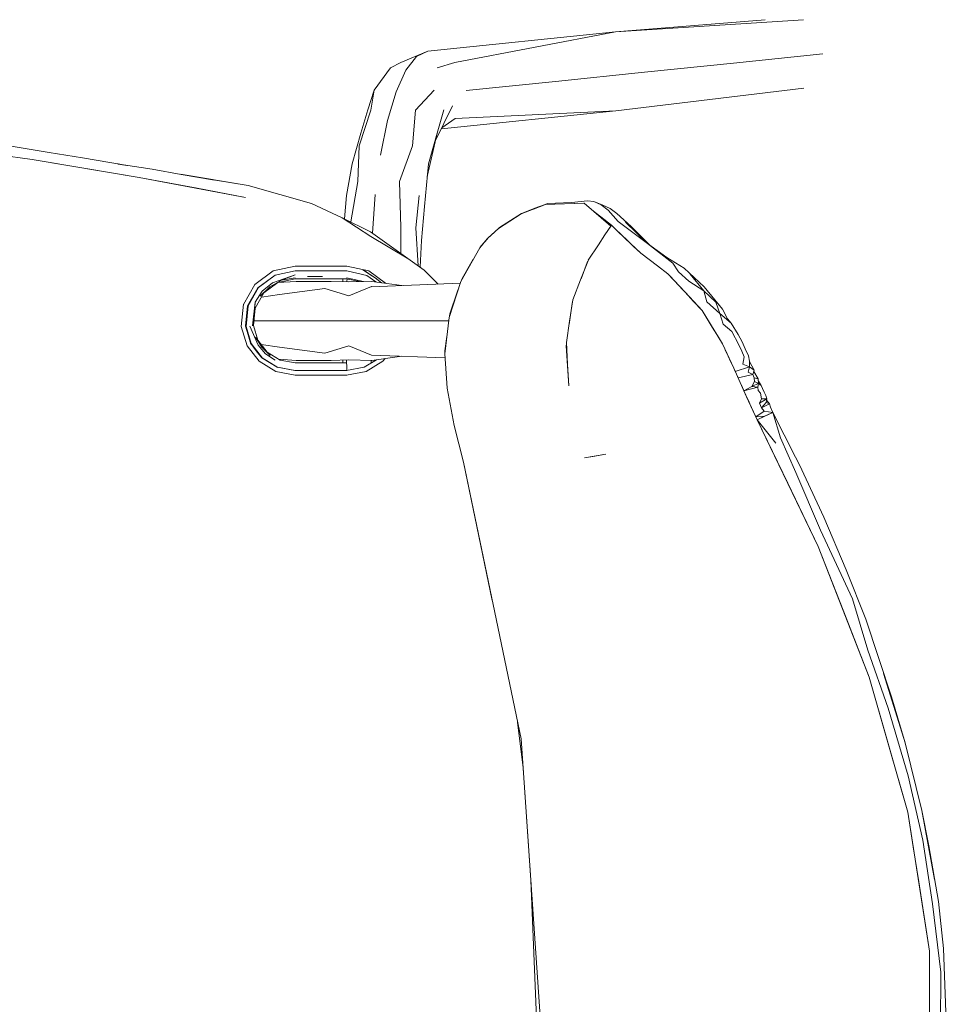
# Model space of a CAD drawing. Header units: millimetres. Extents: x 2 to 902, y -447 to 199.
# Tile 841 of 1056: x 32.603 to 33.089, y 181.746 to 182.262. Entities that reach past the tile are written whole.
import ezdxf

# ---------------------------------------------------------------- set-up
doc = ezdxf.new("R2010")
doc.units = ezdxf.units.MM
doc.header["$MEASUREMENT"] = 0
doc.layers.add('IFC-Elemento de mobília-Contorno', color=152, linetype='Continuous', lineweight=5)

msp = doc.modelspace()

# ---------------------------------------------------------------- linework, layer by layer
at = {"layer": 'IFC-Elemento de mobília-Contorno', "color": 7, "lineweight": 5}
for p, q in [((32.91518, 182.25542), (33.01368, 182.26175)), ((32.91518, 182.25542), (32.99366, 182.26175)), ((32.91518, 182.25542), (33.01368, 182.26175)), ((32.91518, 182.25542), (32.99366, 182.26175)), ((32.81678, 182.2453), (32.91518, 182.25542)), ((32.81678, 182.2453), (32.91518, 182.25542)), ((32.83098, 182.23924), (32.91518, 182.25542)), ((32.83098, 182.23924), (32.91518, 182.25542)), ((32.80266, 182.23924), (32.81678, 182.2453)), ((32.80266, 182.23924), (32.81678, 182.2453)), ((32.80534, 182.23523), (32.81094, 182.24246)), ((32.80534, 182.23523), (32.81094, 182.24246)), ((32.81094, 182.24246), (32.81678, 182.2453)), ((32.81094, 182.24246), (32.81678, 182.2453)), ((32.9771, 182.23902), (33.02381, 182.24382)), ((32.9771, 182.23902), (33.02381, 182.24382)), ((32.78875, 182.22488), (32.79729, 182.23658)), ((32.78875, 182.22488), (32.79729, 182.23658)), ((32.79729, 182.23658), (32.80266, 182.23924)), ((32.79729, 182.23658), (32.80266, 182.23924)), ((32.82166, 182.23658), (32.83098, 182.23924)), ((32.82166, 182.23658), (32.83098, 182.23924)), ((32.93038, 182.23421), (32.9771, 182.23902)), ((32.93038, 182.23421), (32.9771, 182.23902)), ((32.8002, 182.2239), (32.80534, 182.23523)), ((32.8002, 182.2239), (32.80534, 182.23523)), ((32.88366, 182.22941), (32.93038, 182.23421)), ((32.88366, 182.22941), (32.93038, 182.23421)), ((32.83694, 182.2246), (32.88366, 182.22941)), ((32.83694, 182.2246), (32.88366, 182.22941)), ((32.91545, 182.21404), (33.01392, 182.2259)), ((32.91545, 182.21404), (33.01392, 182.2259)), ((32.78531, 182.21449), (32.78875, 182.22488)), ((32.78531, 182.21449), (32.78875, 182.22488)), ((32.78696, 182.21436), (32.78875, 182.22488)), ((32.78696, 182.21436), (32.78875, 182.22488)), ((32.79571, 182.20887), (32.8002, 182.2239)), ((32.79571, 182.20887), (32.8002, 182.2239)), ((32.81036, 182.21436), (32.82018, 182.22488)), ((32.81036, 182.21436), (32.82018, 182.22488)), ((32.8207, 182.19803), (32.8298, 182.21669)), ((32.8207, 182.19802), (32.8298, 182.21669)), ((32.78075, 182.19565), (32.78696, 182.21436)), ((32.78075, 182.19565), (32.78696, 182.21436)), ((32.78161, 182.20228), (32.78531, 182.21449)), ((32.78161, 182.20228), (32.78531, 182.21449)), ((32.80877, 182.19565), (32.81036, 182.21436)), ((32.80877, 182.19565), (32.81036, 182.21436)), ((32.82166, 182.20228), (32.82512, 182.21449)), ((32.82166, 182.20228), (32.82512, 182.21449)), ((32.82391, 182.20461), (32.91545, 182.21404)), ((32.82391, 182.20461), (32.91545, 182.21404)), ((32.83117, 182.20997), (32.91545, 182.21404)), ((32.83117, 182.20997), (32.91545, 182.21404)), ((32.79203, 182.19072), (32.79571, 182.20887)), ((32.79203, 182.19072), (32.79571, 182.20887)), ((32.82418, 182.20517), (32.83117, 182.20997)), ((32.82418, 182.20517), (32.83117, 182.20997)), ((32.77717, 182.18618), (32.78161, 182.20228)), ((32.77717, 182.18618), (32.78161, 182.20228)), ((32.81653, 182.17957), (32.82166, 182.20228)), ((32.81653, 182.17957), (32.82166, 182.20228)), ((32.81711, 182.18618), (32.82166, 182.20228)), ((32.81711, 182.18618), (32.82166, 182.20228)), ((32.59624, 182.19579), (32.61204, 182.19318)), ((32.59624, 182.19579), (32.61204, 182.19318)), ((32.78004, 182.17704), (32.78075, 182.19565)), ((32.78004, 182.17704), (32.78075, 182.19565)), ((32.80202, 182.17704), (32.80877, 182.19565)), ((32.80202, 182.17704), (32.80877, 182.19565)), ((32.58135, 182.19245), (32.60946, 182.18841)), ((32.58135, 182.19245), (32.60946, 182.18841)), ((32.61204, 182.19318), (32.61839, 182.19218)), ((32.61204, 182.19318), (32.61839, 182.19218)), ((32.61839, 182.19218), (32.63571, 182.18942)), ((32.61839, 182.19218), (32.63571, 182.18942)), ((32.60946, 182.18841), (32.63746, 182.18376)), ((32.60946, 182.18841), (32.66547, 182.17913)), ((32.60946, 182.18841), (32.63746, 182.18376)), ((32.60946, 182.18841), (32.66547, 182.17913)), ((32.63571, 182.18942), (32.65721, 182.18567)), ((32.63571, 182.18942), (32.65721, 182.18567)), ((32.65432, 182.18618), (32.65922, 182.18537)), ((32.65432, 182.18618), (32.65922, 182.18536)), ((32.65455, 182.18614), (32.659, 182.18539)), ((32.65455, 182.18613), (32.659, 182.18539)), ((32.65721, 182.18567), (32.67223, 182.18337)), ((32.65721, 182.18567), (32.67223, 182.18337)), ((32.77414, 182.16961), (32.77717, 182.18618)), ((32.77414, 182.16961), (32.77717, 182.18618)), ((32.81514, 182.16392), (32.81711, 182.18618)), ((32.81514, 182.16392), (32.81711, 182.18618)), ((32.63746, 182.18376), (32.66547, 182.17913)), ((32.63746, 182.18376), (32.66547, 182.17913)), ((32.67223, 182.18337), (32.68754, 182.18067)), ((32.67223, 182.18337), (32.68754, 182.18067)), ((32.68713, 182.18074), (32.72258, 182.17487)), ((32.68713, 182.18074), (32.72258, 182.17487)), ((32.68721, 182.18073), (32.69698, 182.17911)), ((32.68721, 182.18073), (32.69698, 182.17911)), ((32.68754, 182.18067), (32.70497, 182.17765)), ((32.68754, 182.18067), (32.70497, 182.17765)), ((32.66547, 182.17913), (32.72128, 182.16865)), ((32.66547, 182.17913), (32.68065, 182.17627)), ((32.66547, 182.17913), (32.72128, 182.16865)), ((32.66547, 182.17913), (32.68065, 182.17627)), ((32.68065, 182.17627), (32.69583, 182.17342)), ((32.68065, 182.17627), (32.69583, 182.17342)), ((32.69698, 182.17911), (32.72258, 182.17487)), ((32.69698, 182.17911), (32.72258, 182.17487)), ((32.72258, 182.17487), (32.75576, 182.1655)), ((32.72258, 182.17487), (32.75576, 182.1655)), ((32.72258, 182.17487), (32.7558, 182.16548)), ((32.77638, 182.15576), (32.78004, 182.17704)), ((32.77638, 182.15576), (32.78004, 182.17704)), ((32.80202, 182.17704), (32.80265, 182.15294)), ((32.80202, 182.17704), (32.80265, 182.15294)), ((32.69583, 182.17342), (32.72128, 182.16865)), ((32.69583, 182.17342), (32.72128, 182.16865)), ((32.77314, 182.15737), (32.77414, 182.16961)), ((32.77314, 182.15737), (32.77414, 182.16961)), ((32.78777, 182.14992), (32.78929, 182.1701)), ((32.78777, 182.14992), (32.78929, 182.1701)), ((32.8105, 182.15268), (32.81226, 182.16961)), ((32.8105, 182.15268), (32.81226, 182.16961)), ((32.75576, 182.1655), (32.77193, 182.15796)), ((32.75576, 182.1655), (32.77193, 182.15796)), ((32.81357, 182.14612), (32.81514, 182.16392)), ((32.81357, 182.14612), (32.81514, 182.16392)), ((32.86581, 182.16), (32.87855, 182.16494)), ((32.86581, 182.16), (32.87855, 182.16494)), ((32.87214, 182.16255), (32.8785, 182.16496)), ((32.87214, 182.16255), (32.8784, 182.16496)), ((32.87214, 182.16255), (32.8785, 182.16496)), ((32.87214, 182.16255), (32.8784, 182.16496)), ((32.87298, 182.16306), (32.8784, 182.16496)), ((32.87298, 182.16306), (32.87837, 182.16495)), ((32.87832, 182.16493), (32.89882, 182.16563)), ((32.87832, 182.16493), (32.89882, 182.16563)), ((32.8784, 182.16496), (32.87958, 182.16537)), ((32.8784, 182.16496), (32.87958, 182.16537)), ((32.8784, 182.16496), (32.88342, 182.16512)), ((32.8784, 182.16496), (32.8785, 182.16496)), ((32.8785, 182.16496), (32.88342, 182.16512)), ((32.87958, 182.16537), (32.89217, 182.1659)), ((32.87958, 182.16537), (32.89217, 182.1659)), ((32.88342, 182.16512), (32.88844, 182.16529)), ((32.88342, 182.16512), (32.88844, 182.16529)), ((32.88844, 182.16529), (32.89346, 182.16545)), ((32.88844, 182.16529), (32.89346, 182.16545)), ((32.88966, 182.16532), (32.88972, 182.16533)), ((32.88966, 182.16532), (32.88972, 182.16533)), ((32.89217, 182.1659), (32.9005, 182.16677)), ((32.89217, 182.1659), (32.9005, 182.16677)), ((32.89346, 182.16545), (32.89849, 182.16562)), ((32.89346, 182.16545), (32.89849, 182.16562)), ((32.89882, 182.16563), (32.91276, 182.15359)), ((32.89882, 182.16563), (32.91276, 182.15359)), ((32.9005, 182.16677), (32.90386, 182.16644)), ((32.9005, 182.16677), (32.90386, 182.16644)), ((32.90386, 182.16644), (32.90771, 182.16476)), ((32.90386, 182.16644), (32.90859, 182.16461)), ((32.90386, 182.16644), (32.90771, 182.16476)), ((32.90386, 182.16644), (32.90859, 182.16461)), ((32.90771, 182.16476), (32.91143, 182.16186)), ((32.90771, 182.16476), (32.91143, 182.16186)), ((32.90859, 182.16461), (32.91232, 182.16274)), ((32.90859, 182.16461), (32.91232, 182.16274)), ((32.8538, 182.15236), (32.86581, 182.16)), ((32.85407, 182.15253), (32.86581, 182.16)), ((32.86015, 182.15654), (32.86588, 182.16014)), ((32.86015, 182.15654), (32.86588, 182.16014)), ((32.86588, 182.16014), (32.87298, 182.16306)), ((32.86588, 182.16014), (32.87298, 182.16306)), ((32.86588, 182.16014), (32.87214, 182.16255)), ((32.86588, 182.16014), (32.87214, 182.16255)), ((32.86931, 182.16136), (32.87063, 182.16197)), ((32.86931, 182.16136), (32.87063, 182.16197)), ((32.90269, 182.16228), (32.90526, 182.16025)), ((32.90269, 182.16228), (32.90526, 182.16025)), ((32.90526, 182.16025), (32.90916, 182.15715)), ((32.90526, 182.16025), (32.90916, 182.15715)), ((32.91143, 182.16186), (32.91657, 182.15596)), ((32.91143, 182.16186), (32.91657, 182.15596)), ((32.91232, 182.16274), (32.91591, 182.16028)), ((32.91232, 182.16274), (32.91591, 182.16028)), ((32.91591, 182.16028), (32.92342, 182.15331)), ((32.91591, 182.16028), (32.92342, 182.15331)), ((32.77193, 182.15796), (32.7869, 182.14814)), ((32.77193, 182.15796), (32.78684, 182.15058)), ((32.77193, 182.15796), (32.7869, 182.14814)), ((32.77193, 182.15796), (32.78684, 182.15058)), ((32.85443, 182.15293), (32.86015, 182.15654)), ((32.85443, 182.15293), (32.86015, 182.15654)), ((32.90916, 182.15715), (32.91307, 182.15406)), ((32.90916, 182.15715), (32.91307, 182.15406)), ((32.90921, 182.15665), (32.91, 182.15649)), ((32.90921, 182.15664), (32.91, 182.15649)), ((32.90921, 182.15664), (32.91, 182.15649)), ((32.90921, 182.15664), (32.91, 182.15649)), ((32.90966, 182.14894), (32.91307, 182.15406)), ((32.90966, 182.14894), (32.91307, 182.15406)), ((32.90967, 182.14895), (32.91271, 182.15363)), ((32.90967, 182.14895), (32.91271, 182.15363)), ((32.91307, 182.15406), (32.92024, 182.14717)), ((32.91307, 182.15406), (32.91503, 182.15218)), ((32.91307, 182.15406), (32.91503, 182.15218)), ((32.91307, 182.15406), (32.92024, 182.14717)), ((32.91657, 182.15596), (32.93205, 182.1444)), ((32.91657, 182.15596), (32.93205, 182.1444)), ((32.92044, 182.15568), (32.93205, 182.1444)), ((32.92044, 182.15568), (32.93205, 182.1444)), ((32.78684, 182.15058), (32.8149, 182.13054)), ((32.78684, 182.15058), (32.8149, 182.13054)), ((32.80265, 182.15294), (32.8027, 182.13926)), ((32.80265, 182.15294), (32.8027, 182.13926)), ((32.8105, 182.15268), (32.81178, 182.13277)), ((32.8105, 182.15268), (32.81178, 182.13277)), ((32.84817, 182.14705), (32.85407, 182.15253)), ((32.84817, 182.14705), (32.85407, 182.15253)), ((32.8487, 182.14771), (32.85156, 182.15032)), ((32.8487, 182.14771), (32.85156, 182.15032)), ((32.85156, 182.15032), (32.85443, 182.15293)), ((32.85156, 182.15032), (32.85443, 182.15293)), ((32.90624, 182.14381), (32.90967, 182.14895)), ((32.90624, 182.14381), (32.90966, 182.14894)), ((32.91244, 182.15321), (32.91249, 182.15318)), ((32.91244, 182.15321), (32.91249, 182.15318)), ((32.91503, 182.15218), (32.91699, 182.1503)), ((32.91503, 182.15218), (32.91699, 182.1503)), ((32.91699, 182.1503), (32.92092, 182.14653)), ((32.91699, 182.1503), (32.92092, 182.14653)), ((32.92342, 182.15331), (32.93315, 182.1436)), ((32.92342, 182.15331), (32.93315, 182.1436)), ((32.7869, 182.14814), (32.80596, 182.13671)), ((32.7869, 182.14814), (32.80596, 182.13671)), ((32.81275, 182.13208), (32.81357, 182.14612)), ((32.81275, 182.13208), (32.81357, 182.14612)), ((32.84405, 182.14224), (32.84817, 182.14705)), ((32.84446, 182.14272), (32.84817, 182.14705)), ((32.84467, 182.14312), (32.84668, 182.14541)), ((32.84467, 182.14312), (32.84668, 182.14541)), ((32.84668, 182.14541), (32.8487, 182.14771)), ((32.84668, 182.14541), (32.8487, 182.14771)), ((32.90092, 182.13581), (32.90624, 182.14381)), ((32.90092, 182.13581), (32.90624, 182.14381)), ((32.92024, 182.14717), (32.9284, 182.13934)), ((32.92024, 182.14717), (32.9284, 182.13934)), ((32.92092, 182.14653), (32.92466, 182.14293)), ((32.92092, 182.14653), (32.92466, 182.14293)), ((32.93205, 182.1444), (32.94529, 182.13413)), ((32.93205, 182.1444), (32.94217, 182.13708)), ((32.93205, 182.1444), (32.94529, 182.13413)), ((32.93205, 182.1444), (32.94217, 182.13708)), ((32.83404, 182.12455), (32.84405, 182.14224)), ((32.83404, 182.12455), (32.84405, 182.14224)), ((32.84405, 182.14224), (32.84446, 182.14272)), ((32.84439, 182.14265), (32.84467, 182.14312)), ((32.84439, 182.14265), (32.84467, 182.14312)), ((32.84446, 182.14272), (32.84467, 182.14312)), ((32.84446, 182.14272), (32.84467, 182.14312)), ((32.84446, 182.14272), (32.84467, 182.14312)), ((32.84446, 182.14272), (32.84467, 182.14312)), ((32.92466, 182.14293), (32.9284, 182.13934)), ((32.92466, 182.14293), (32.9284, 182.13934)), ((32.9284, 182.13934), (32.93725, 182.13271)), ((32.9284, 182.13934), (32.93725, 182.13271)), ((32.83478, 182.12621), (32.83922, 182.13379)), ((32.83478, 182.12621), (32.83922, 182.13379)), ((32.83922, 182.13379), (32.84065, 182.13624)), ((32.83922, 182.13379), (32.84065, 182.13624)), ((32.89691, 182.1254), (32.90097, 182.13594)), ((32.89691, 182.1254), (32.90097, 182.13593)), ((32.89713, 182.12594), (32.90027, 182.13452)), ((32.89713, 182.12594), (32.90027, 182.13452)), ((32.90027, 182.13452), (32.90064, 182.13508)), ((32.90027, 182.13452), (32.90064, 182.13508)), ((32.94217, 182.13708), (32.95117, 182.13149)), ((32.94217, 182.13708), (32.95117, 182.13149)), ((32.94529, 182.13413), (32.94826, 182.12965)), ((32.94529, 182.13413), (32.94826, 182.12965)), ((32.72614, 182.12307), (32.7357, 182.1301)), ((32.72614, 182.12307), (32.7357, 182.1301)), ((32.72773, 182.1212), (32.73672, 182.12782)), ((32.72797, 182.12137), (32.73672, 182.12782)), ((32.73536, 182.12387), (32.7473, 182.12804)), ((32.73536, 182.12387), (32.7473, 182.12804)), ((32.7357, 182.1301), (32.74732, 182.1326)), ((32.7357, 182.1301), (32.74732, 182.1326)), ((32.73672, 182.12782), (32.74731, 182.1301)), ((32.73672, 182.12782), (32.74731, 182.1301)), ((32.74016, 182.1252), (32.7473, 182.12804)), ((32.74016, 182.1252), (32.7473, 182.12804)), ((32.74731, 182.1301), (32.75405, 182.1301)), ((32.74731, 182.1301), (32.75405, 182.1301)), ((32.74732, 182.1326), (32.75406, 182.13259)), ((32.74732, 182.1326), (32.75406, 182.13259)), ((32.75405, 182.1301), (32.7608, 182.13009)), ((32.75405, 182.1301), (32.7608, 182.13009)), ((32.75406, 182.13259), (32.76081, 182.13259)), ((32.75406, 182.13259), (32.76081, 182.13259)), ((32.7608, 182.13009), (32.76754, 182.13009)), ((32.7608, 182.13009), (32.76754, 182.13009)), ((32.76081, 182.13259), (32.76755, 182.13258)), ((32.76081, 182.13259), (32.76755, 182.13258)), ((32.76754, 182.13009), (32.77429, 182.13008)), ((32.76754, 182.13009), (32.77429, 182.13008)), ((32.76755, 182.13258), (32.77429, 182.13258)), ((32.76755, 182.13258), (32.77429, 182.13258)), ((32.77429, 182.13258), (32.78589, 182.13008)), ((32.77429, 182.13258), (32.78589, 182.13008)), ((32.77429, 182.13008), (32.78489, 182.12779)), ((32.77429, 182.13008), (32.78489, 182.12779)), ((32.7828, 182.13075), (32.78382, 182.13007)), ((32.7828, 182.13075), (32.78382, 182.13007)), ((32.78281, 182.13075), (32.78915, 182.12654)), ((32.78281, 182.13075), (32.78915, 182.12654)), ((32.78382, 182.13007), (32.78649, 182.1283)), ((32.78382, 182.13007), (32.78649, 182.1283)), ((32.78489, 182.12779), (32.78955, 182.12434)), ((32.78489, 182.12779), (32.78955, 182.12434)), ((32.78589, 182.13008), (32.79467, 182.12364)), ((32.78589, 182.13008), (32.79467, 182.12364)), ((32.78649, 182.1283), (32.78915, 182.12654)), ((32.78649, 182.1283), (32.78915, 182.12654)), ((32.8149, 182.13054), (32.82215, 182.12319)), ((32.8149, 182.13054), (32.82215, 182.12318)), ((32.8149, 182.13054), (32.82215, 182.12318)), ((32.89933, 182.13194), (32.89943, 182.13194)), ((32.89933, 182.13194), (32.89943, 182.13194)), ((32.93725, 182.13271), (32.94271, 182.12862)), ((32.93725, 182.13271), (32.94271, 182.12862)), ((32.94271, 182.12862), (32.95163, 182.11895)), ((32.94271, 182.12862), (32.94728, 182.12368)), ((32.94271, 182.12862), (32.95163, 182.11895)), ((32.94271, 182.12862), (32.94728, 182.12368)), ((32.94826, 182.12965), (32.95371, 182.12477)), ((32.94826, 182.12965), (32.95371, 182.12477)), ((32.95117, 182.13149), (32.96167, 182.12186)), ((32.95117, 182.13149), (32.96167, 182.12186)), ((32.9543, 182.12845), (32.96145, 182.11964)), ((32.9543, 182.12845), (32.96145, 182.11964)), ((32.72013, 182.11254), (32.72614, 182.12307)), ((32.72013, 182.11254), (32.72614, 182.12307)), ((32.73, 182.1195), (32.73536, 182.12387)), ((32.73, 182.1195), (32.73536, 182.12387)), ((32.73084, 182.11862), (32.73825, 182.12403)), ((32.73084, 182.11862), (32.73825, 182.12403)), ((32.73397, 182.12182), (32.74016, 182.1252)), ((32.73397, 182.12182), (32.74016, 182.1252)), ((32.7382, 182.12399), (32.74781, 182.12464)), ((32.7382, 182.12399), (32.74781, 182.12464)), ((32.73825, 182.12403), (32.74722, 182.12594)), ((32.73825, 182.12403), (32.74722, 182.12594)), ((32.74016, 182.1252), (32.74727, 182.12651)), ((32.74016, 182.1252), (32.74727, 182.12651)), ((32.74722, 182.12594), (32.75397, 182.12594)), ((32.74722, 182.12594), (32.75397, 182.12594)), ((32.74781, 182.12464), (32.76608, 182.12463)), ((32.74781, 182.12464), (32.76608, 182.12463)), ((32.7538, 182.12723), (32.76154, 182.12717)), ((32.7538, 182.12723), (32.76154, 182.12717)), ((32.75397, 182.12594), (32.76072, 182.12594)), ((32.75397, 182.12594), (32.76072, 182.12594)), ((32.76072, 182.12594), (32.76747, 182.12594)), ((32.76072, 182.12594), (32.76747, 182.12594)), ((32.76608, 182.12463), (32.7754, 182.12435)), ((32.76608, 182.12463), (32.7754, 182.12435)), ((32.76747, 182.12594), (32.77422, 182.12594)), ((32.76747, 182.12594), (32.77422, 182.12594)), ((32.77224, 182.12594), (32.77225, 182.12464)), ((32.77224, 182.12594), (32.77225, 182.12464)), ((32.77225, 182.12445), (32.77225, 182.12464)), ((32.77225, 182.12445), (32.77225, 182.12464)), ((32.77225, 182.12445), (32.77225, 182.12464)), ((32.77422, 182.12594), (32.78101, 182.12449)), ((32.77422, 182.12594), (32.78101, 182.12449)), ((32.77426, 182.12651), (32.78305, 182.12454)), ((32.77426, 182.12651), (32.78305, 182.12454)), ((32.77441, 182.12438), (32.77442, 182.12464)), ((32.77441, 182.12438), (32.77442, 182.12464)), ((32.77442, 182.12464), (32.77448, 182.12588)), ((32.77442, 182.12464), (32.77448, 182.12588)), ((32.7754, 182.12435), (32.78738, 182.12464)), ((32.7754, 182.12435), (32.78738, 182.12464)), ((32.78285, 182.12457), (32.78292, 182.12454)), ((32.78285, 182.12457), (32.78302, 182.12454)), ((32.78285, 182.12457), (32.78292, 182.12454)), ((32.78285, 182.12457), (32.78302, 182.12454)), ((32.78705, 182.12186), (32.83374, 182.12362)), ((32.78705, 182.12186), (32.83374, 182.12362)), ((32.78738, 182.12464), (32.80313, 182.12246)), ((32.78738, 182.12464), (32.80313, 182.12246)), ((32.78915, 182.12654), (32.79257, 182.12393)), ((32.78915, 182.12654), (32.7917, 182.12459)), ((32.78915, 182.12654), (32.79257, 182.12393)), ((32.78915, 182.12654), (32.7917, 182.12459)), ((32.7917, 182.12459), (32.79257, 182.12393)), ((32.7917, 182.12459), (32.79257, 182.12393)), ((32.82792, 182.10564), (32.83404, 182.12455)), ((32.82792, 182.10564), (32.83404, 182.12455)), ((32.83446, 182.1253), (32.83478, 182.12621)), ((32.83446, 182.1253), (32.83478, 182.12621)), ((32.83449, 182.12535), (32.83478, 182.12621)), ((32.83449, 182.12535), (32.83478, 182.12621)), ((32.8929, 182.11499), (32.89691, 182.1254)), ((32.8929, 182.11499), (32.89691, 182.1254)), ((32.94717, 182.12378), (32.95163, 182.11895)), ((32.94717, 182.12378), (32.95163, 182.11895)), ((32.95371, 182.12477), (32.96145, 182.11964)), ((32.95371, 182.12477), (32.96145, 182.11964)), ((32.95642, 182.12667), (32.96167, 182.12186)), ((32.95642, 182.12667), (32.96167, 182.12186)), ((32.72234, 182.11189), (32.72774, 182.1212)), ((32.72234, 182.11189), (32.72774, 182.1212)), ((32.72259, 182.11186), (32.72797, 182.12137)), ((32.72259, 182.11186), (32.72797, 182.12137)), ((32.72623, 182.11366), (32.73, 182.1195)), ((32.72623, 182.11366), (32.73, 182.1195)), ((32.72627, 182.11065), (32.73084, 182.11862)), ((32.72627, 182.11065), (32.73084, 182.11862)), ((32.72896, 182.11682), (32.73397, 182.12182)), ((32.72896, 182.11681), (32.73397, 182.12182)), ((32.72957, 182.1164), (32.73903, 182.11771)), ((32.72957, 182.1164), (32.73903, 182.11771)), ((32.73903, 182.11771), (32.76273, 182.12088)), ((32.73903, 182.11771), (32.76273, 182.12088)), ((32.76273, 182.12088), (32.7754, 182.11705)), ((32.76273, 182.12088), (32.7754, 182.11705)), ((32.7754, 182.11705), (32.78722, 182.12187)), ((32.7754, 182.11705), (32.78722, 182.12187)), ((32.78705, 182.12187), (32.78722, 182.12187)), ((32.78705, 182.12187), (32.78722, 182.12187)), ((32.82838, 182.10768), (32.83237, 182.11946)), ((32.82838, 182.10768), (32.83237, 182.11946)), ((32.83237, 182.11946), (32.83261, 182.12015)), ((32.83237, 182.11946), (32.83261, 182.12015)), ((32.95163, 182.11895), (32.96055, 182.10929)), ((32.95163, 182.11895), (32.95609, 182.11412)), ((32.95163, 182.11895), (32.96055, 182.10929)), ((32.95163, 182.11895), (32.95609, 182.11412)), ((32.96145, 182.11964), (32.96778, 182.11377)), ((32.96145, 182.11964), (32.96304, 182.11393)), ((32.96145, 182.11964), (32.96778, 182.11377)), ((32.96145, 182.11964), (32.96304, 182.11393)), ((32.96167, 182.12186), (32.97124, 182.11004)), ((32.96167, 182.12186), (32.97124, 182.11004)), ((32.71899, 182.10094), (32.72025, 182.11276)), ((32.71899, 182.10094), (32.72025, 182.11276)), ((32.72456, 182.11571), (32.72478, 182.11575)), ((32.72456, 182.11571), (32.72478, 182.11574)), ((32.72484, 182.10139), (32.72623, 182.11366)), ((32.72484, 182.10139), (32.72623, 182.11366)), ((32.72606, 182.11103), (32.72623, 182.11366)), ((32.72606, 182.11103), (32.72623, 182.11366)), ((32.82838, 182.10768), (32.83148, 182.11665)), ((32.82838, 182.10768), (32.83148, 182.11665)), ((32.89088, 182.10205), (32.89239, 182.113)), ((32.89088, 182.10204), (32.89239, 182.113)), ((32.89116, 182.10383), (32.8929, 182.11499)), ((32.89116, 182.10383), (32.8929, 182.11499)), ((32.89239, 182.113), (32.89273, 182.11392)), ((32.89239, 182.113), (32.89273, 182.11392)), ((32.95609, 182.11412), (32.96055, 182.10929)), ((32.95609, 182.11412), (32.96055, 182.10929)), ((32.96304, 182.11393), (32.96988, 182.10787)), ((32.96304, 182.11393), (32.96988, 182.10787)), ((32.96645, 182.11595), (32.97124, 182.11004)), ((32.96645, 182.11595), (32.97124, 182.11004)), ((32.96778, 182.11377), (32.96988, 182.10787)), ((32.96778, 182.11377), (32.96988, 182.10787)), ((32.72126, 182.10121), (32.72234, 182.11189)), ((32.72126, 182.10121), (32.72234, 182.11189)), ((32.72151, 182.10094), (32.72259, 182.11186)), ((32.72151, 182.10094), (32.72259, 182.11186)), ((32.72536, 182.10152), (32.72627, 182.11065)), ((32.72536, 182.10152), (32.72627, 182.11065)), ((32.82824, 182.10662), (32.82838, 182.10768)), ((32.82824, 182.10662), (32.82838, 182.10768)), ((32.96055, 182.10929), (32.97128, 182.09185)), ((32.96055, 182.10929), (32.96323, 182.10493)), ((32.96055, 182.10929), (32.97128, 182.09185)), ((32.96055, 182.10929), (32.96323, 182.10493)), ((32.96988, 182.10787), (32.97576, 182.10276)), ((32.96988, 182.10787), (32.97162, 182.10221)), ((32.96988, 182.10787), (32.97162, 182.10221)), ((32.96988, 182.10787), (32.97576, 182.10276)), ((32.97124, 182.11004), (32.97394, 182.10508)), ((32.97124, 182.11004), (32.97395, 182.10507)), ((32.97124, 182.11004), (32.97394, 182.10508)), ((32.97124, 182.11004), (32.97395, 182.10506)), ((32.72154, 182.10394), (32.7218, 182.10394)), ((32.72154, 182.10394), (32.7218, 182.10394)), ((32.7256, 182.10394), (32.74725, 182.10394)), ((32.7256, 182.10394), (32.74725, 182.10394)), ((32.74725, 182.10394), (32.76641, 182.10394)), ((32.74725, 182.10394), (32.76641, 182.10394)), ((32.76641, 182.10394), (32.7771, 182.10394)), ((32.76641, 182.10394), (32.7771, 182.10394)), ((32.7771, 182.10394), (32.81067, 182.10394)), ((32.7771, 182.10394), (32.81067, 182.10394)), ((32.81067, 182.10394), (32.82772, 182.10394)), ((32.81067, 182.10394), (32.82772, 182.10394)), ((32.82568, 182.08667), (32.82792, 182.10564)), ((32.82568, 182.08667), (32.82792, 182.10564)), ((32.88942, 182.09266), (32.89116, 182.10383)), ((32.88942, 182.09266), (32.89116, 182.10383)), ((32.96323, 182.10493), (32.96592, 182.10057)), ((32.96323, 182.10493), (32.96592, 182.10057)), ((32.97162, 182.10221), (32.9761, 182.09835)), ((32.97162, 182.10221), (32.9761, 182.09835)), ((32.97394, 182.10508), (32.97576, 182.10276)), ((32.97394, 182.10508), (32.97576, 182.10276)), ((32.97576, 182.10276), (32.97949, 182.09673)), ((32.97576, 182.10276), (32.97949, 182.09673)), ((32.71899, 182.10094), (32.72203, 182.09094)), ((32.71899, 182.10094), (32.72203, 182.09094)), ((32.72126, 182.10121), (32.72262, 182.09663)), ((32.72126, 182.10121), (32.72262, 182.09663)), ((32.72151, 182.10094), (32.72423, 182.09203)), ((32.72151, 182.10094), (32.72423, 182.09203)), ((32.72344, 182.10118), (32.72791, 182.09121)), ((32.72344, 182.10118), (32.72791, 182.09121)), ((32.72536, 182.10152), (32.72767, 182.09387)), ((32.72536, 182.10152), (32.72767, 182.09387)), ((32.96592, 182.10057), (32.9686, 182.09621)), ((32.96592, 182.10057), (32.9686, 182.09621)), ((32.9761, 182.09835), (32.97986, 182.09134)), ((32.9761, 182.09835), (32.97986, 182.09134)), ((32.97949, 182.09673), (32.98158, 182.09288)), ((32.97949, 182.09673), (32.98158, 182.09288)), ((32.72262, 182.09663), (32.72407, 182.09177)), ((32.72262, 182.09663), (32.72407, 182.09177)), ((32.72393, 182.09225), (32.72417, 182.09222)), ((32.72393, 182.09225), (32.72417, 182.09222)), ((32.72399, 182.09205), (32.72688, 182.0883)), ((32.72399, 182.09205), (32.72688, 182.0883)), ((32.72407, 182.09223), (32.73, 182.08458)), ((32.72423, 182.09203), (32.73011, 182.08444)), ((32.72655, 182.09538), (32.72976, 182.09017)), ((32.72655, 182.09538), (32.72976, 182.09017)), ((32.72767, 182.09387), (32.73255, 182.08755)), ((32.72767, 182.09387), (32.73255, 182.08755)), ((32.82573, 182.08826), (32.82676, 182.09581)), ((32.82573, 182.08826), (32.82676, 182.09581)), ((32.88935, 182.09094), (32.88947, 182.09181)), ((32.88935, 182.09094), (32.88947, 182.09181)), ((32.88942, 182.09266), (32.89004, 182.08132)), ((32.88942, 182.09266), (32.89004, 182.08132)), ((32.9686, 182.09621), (32.97128, 182.09185)), ((32.9686, 182.09621), (32.97128, 182.09185)), ((32.97128, 182.09185), (32.97718, 182.07908)), ((32.97128, 182.09185), (32.97718, 182.07908)), ((32.98158, 182.09288), (32.9832, 182.08931)), ((32.98158, 182.09288), (32.9832, 182.08931)), ((32.72203, 182.09094), (32.72837, 182.08277)), ((32.72203, 182.09094), (32.72837, 182.08277)), ((32.72688, 182.0883), (32.72977, 182.08455)), ((32.72688, 182.0883), (32.72977, 182.08455)), ((32.72791, 182.09121), (32.7318, 182.08663)), ((32.72791, 182.09121), (32.7318, 182.08663)), ((32.72951, 182.09149), (32.73903, 182.09017)), ((32.72951, 182.09148), (32.73903, 182.09017)), ((32.72976, 182.09017), (32.73411, 182.08585)), ((32.72976, 182.09017), (32.73411, 182.08585)), ((32.7318, 182.08663), (32.73679, 182.08329)), ((32.7318, 182.08663), (32.73679, 182.08329)), ((32.73255, 182.08755), (32.73937, 182.0834)), ((32.73255, 182.08755), (32.73937, 182.0834)), ((32.73903, 182.09017), (32.76273, 182.08701)), ((32.73903, 182.09017), (32.76273, 182.08701)), ((32.76273, 182.08701), (32.7754, 182.09083)), ((32.76273, 182.08701), (32.7754, 182.09083)), ((32.7754, 182.09083), (32.78722, 182.08601)), ((32.7754, 182.09083), (32.78722, 182.08601)), ((32.82568, 182.08667), (32.82692, 182.06868)), ((32.82568, 182.08667), (32.82692, 182.06869)), ((32.82573, 182.08826), (32.82578, 182.08747)), ((32.82573, 182.08826), (32.82578, 182.08747)), ((32.88935, 182.09094), (32.89067, 182.06998)), ((32.88935, 182.09094), (32.89067, 182.06998)), ((32.97276, 182.08866), (32.97423, 182.08546)), ((32.97276, 182.08866), (32.97423, 182.08546)), ((32.97986, 182.09134), (32.98142, 182.08812)), ((32.97986, 182.09134), (32.98142, 182.08812)), ((32.98142, 182.08812), (32.9827, 182.08503)), ((32.98142, 182.08812), (32.9827, 182.08503)), ((32.9832, 182.08931), (32.98494, 182.08566)), ((32.9832, 182.08931), (32.98494, 182.08566)), ((32.72837, 182.08277), (32.73718, 182.07737)), ((32.72837, 182.08277), (32.73718, 182.07737)), ((32.72977, 182.08455), (32.73784, 182.07964)), ((32.72977, 182.08455), (32.73784, 182.07964)), ((32.72995, 182.08445), (32.73026, 182.08443)), ((32.72995, 182.08445), (32.73026, 182.08443)), ((32.73, 182.08458), (32.73824, 182.07956)), ((32.73, 182.08458), (32.73824, 182.07956)), ((32.73862, 182.08386), (32.74781, 182.08324)), ((32.73862, 182.08386), (32.74781, 182.08324)), ((32.73937, 182.0834), (32.74722, 182.08194)), ((32.73937, 182.0834), (32.74722, 182.08194)), ((32.74722, 182.08194), (32.75397, 182.08194)), ((32.74722, 182.08194), (32.75397, 182.08194)), ((32.74781, 182.08324), (32.76608, 182.08325)), ((32.74781, 182.08324), (32.76608, 182.08325)), ((32.75397, 182.08194), (32.76072, 182.08194)), ((32.75397, 182.08194), (32.76072, 182.08194)), ((32.76072, 182.08194), (32.76747, 182.08194)), ((32.76072, 182.08194), (32.76747, 182.08194)), ((32.76608, 182.08325), (32.7754, 182.08353)), ((32.76608, 182.08325), (32.7754, 182.08353)), ((32.76747, 182.08194), (32.77422, 182.08194)), ((32.76747, 182.08194), (32.77422, 182.08194)), ((32.77225, 182.08194), (32.77225, 182.08343)), ((32.77225, 182.08194), (32.77225, 182.08343)), ((32.77225, 182.08194), (32.77225, 182.08343)), ((32.77418, 182.08194), (32.77419, 182.08349)), ((32.77418, 182.08194), (32.77419, 182.08349)), ((32.77422, 182.08194), (32.77425, 182.08163)), ((32.77422, 182.08194), (32.77425, 182.08163)), ((32.77425, 182.08163), (32.77428, 182.08078)), ((32.77425, 182.08163), (32.77428, 182.08078)), ((32.7754, 182.08353), (32.78738, 182.08325)), ((32.7754, 182.08353), (32.78738, 182.08325)), ((32.78344, 182.07963), (32.78993, 182.0836)), ((32.78344, 182.07963), (32.78993, 182.0836)), ((32.78445, 182.07738), (32.79326, 182.08279)), ((32.78445, 182.07738), (32.79326, 182.08279)), ((32.78705, 182.08183), (32.78705, 182.08326)), ((32.78705, 182.08183), (32.78705, 182.08326)), ((32.78722, 182.08601), (32.82583, 182.08455)), ((32.78722, 182.08601), (32.82583, 182.08455)), ((32.78738, 182.08325), (32.80312, 182.08541)), ((32.78738, 182.08325), (32.80312, 182.08541)), ((32.79326, 182.08279), (32.79436, 182.0842)), ((32.79326, 182.08279), (32.79436, 182.0842)), ((32.89004, 182.08132), (32.89067, 182.06998)), ((32.89004, 182.08132), (32.89067, 182.06998)), ((32.97423, 182.08546), (32.97571, 182.08227)), ((32.97423, 182.08546), (32.97571, 182.08227)), ((32.97571, 182.08227), (32.97718, 182.07908)), ((32.97571, 182.08227), (32.97718, 182.07908)), ((32.98192, 182.0813), (32.9827, 182.08503)), ((32.98192, 182.0813), (32.9827, 182.08503)), ((32.98192, 182.0813), (32.98551, 182.07994)), ((32.98192, 182.0813), (32.98551, 182.07994)), ((32.98494, 182.08566), (32.98546, 182.08283)), ((32.98494, 182.08566), (32.98546, 182.08283)), ((32.98546, 182.08283), (32.98551, 182.07994)), ((32.98546, 182.08283), (32.98551, 182.07994)), ((32.98547, 182.08261), (32.98786, 182.07807)), ((32.98547, 182.08261), (32.98786, 182.07807)), ((32.73718, 182.07737), (32.74732, 182.07545)), ((32.73718, 182.07737), (32.74732, 182.07545)), ((32.73784, 182.07964), (32.74713, 182.07793)), ((32.73784, 182.07964), (32.74713, 182.07793)), ((32.73805, 182.07968), (32.74732, 182.07795)), ((32.73805, 182.07968), (32.74732, 182.07795)), ((32.74713, 182.07793), (32.75388, 182.07793)), ((32.74713, 182.07793), (32.75388, 182.07793)), ((32.74732, 182.07795), (32.75406, 182.07795)), ((32.74732, 182.07795), (32.75406, 182.07795)), ((32.75388, 182.07793), (32.76064, 182.07792)), ((32.75388, 182.07793), (32.76064, 182.07792)), ((32.75406, 182.07795), (32.76081, 182.07795)), ((32.75406, 182.07795), (32.76081, 182.07795)), ((32.76064, 182.07792), (32.76739, 182.07792)), ((32.76064, 182.07792), (32.76739, 182.07792)), ((32.76081, 182.07795), (32.76755, 182.07795)), ((32.76081, 182.07795), (32.76755, 182.07795)), ((32.76739, 182.07792), (32.77415, 182.07792)), ((32.76739, 182.07792), (32.77415, 182.07792)), ((32.76755, 182.07795), (32.7743, 182.07795)), ((32.76755, 182.07795), (32.7743, 182.07795)), ((32.77225, 182.07792), (32.77225, 182.07795)), ((32.77225, 182.07792), (32.77225, 182.07795)), ((32.77225, 182.07792), (32.77225, 182.07795)), ((32.77414, 182.07542), (32.78445, 182.07738)), ((32.77414, 182.07542), (32.78445, 182.07738)), ((32.77415, 182.07792), (32.78344, 182.07963)), ((32.77415, 182.07792), (32.78344, 182.07963)), ((32.77415, 182.07792), (32.77415, 182.07795)), ((32.77415, 182.07792), (32.77415, 182.07795)), ((32.77428, 182.08078), (32.77429, 182.07949)), ((32.77428, 182.08078), (32.77429, 182.07949)), ((32.77429, 182.07949), (32.7743, 182.07795)), ((32.77429, 182.07949), (32.7743, 182.07795)), ((32.97718, 182.07908), (32.98395, 182.06421)), ((32.97718, 182.07908), (32.97795, 182.07739)), ((32.97718, 182.07908), (32.98395, 182.06421)), ((32.97718, 182.07908), (32.97795, 182.07739)), ((32.97795, 182.07739), (32.98551, 182.07994)), ((32.97795, 182.07739), (32.98551, 182.07994)), ((32.97795, 182.07739), (32.97872, 182.07571)), ((32.97795, 182.07739), (32.97872, 182.07571)), ((32.98476, 182.0771), (32.98551, 182.07994)), ((32.98476, 182.0771), (32.98551, 182.07994)), ((32.98476, 182.0771), (32.98714, 182.07584)), ((32.98476, 182.0771), (32.98714, 182.07584)), ((32.98551, 182.07994), (32.98786, 182.07807)), ((32.98551, 182.07994), (32.98786, 182.07807)), ((32.98714, 182.07584), (32.98786, 182.07807)), ((32.98714, 182.07584), (32.98763, 182.07737)), ((32.98763, 182.07737), (32.98786, 182.07807)), ((32.98765, 182.07742), (32.99, 182.0736)), ((32.98765, 182.07742), (32.99, 182.0736)), ((32.74732, 182.07545), (32.75406, 182.07545)), ((32.74732, 182.07545), (32.75406, 182.07545)), ((32.75406, 182.07545), (32.76081, 182.07545)), ((32.75406, 182.07545), (32.76081, 182.07545)), ((32.76081, 182.07545), (32.76755, 182.07545)), ((32.76081, 182.07545), (32.76755, 182.07545)), ((32.76755, 182.07545), (32.7743, 182.07545)), ((32.76755, 182.07545), (32.7743, 182.07545)), ((32.97872, 182.07571), (32.97948, 182.07402)), ((32.97872, 182.07571), (32.97948, 182.07402)), ((32.97948, 182.07402), (32.98714, 182.07584)), ((32.97948, 182.07402), (32.98714, 182.07584)), ((32.97948, 182.07402), (32.98025, 182.07234)), ((32.97948, 182.07402), (32.98025, 182.07234)), ((32.98025, 182.07234), (32.98102, 182.07065)), ((32.98025, 182.07234), (32.98102, 182.07065)), ((32.98673, 182.06954), (32.98813, 182.07215)), ((32.98673, 182.06954), (32.98813, 182.07215)), ((32.98673, 182.06954), (32.9903, 182.07124)), ((32.98673, 182.06954), (32.9903, 182.07123)), ((32.98714, 182.07584), (32.98789, 182.07408)), ((32.98714, 182.07584), (32.98789, 182.07408)), ((32.98789, 182.07408), (32.98813, 182.07215)), ((32.98789, 182.07408), (32.99, 182.0736)), ((32.98789, 182.07408), (32.98813, 182.07215)), ((32.98789, 182.07408), (32.99, 182.0736)), ((32.98813, 182.07215), (32.99018, 182.07119)), ((32.98813, 182.07215), (32.99036, 182.0711)), ((32.9898, 182.06921), (32.99018, 182.07119)), ((32.9898, 182.06921), (32.99018, 182.07119)), ((32.99, 182.0736), (32.99015, 182.07157)), ((32.99, 182.0736), (32.99018, 182.07119)), ((32.9901, 182.0723), (32.99159, 182.07008)), ((32.9901, 182.0723), (32.99159, 182.07008)), ((32.99015, 182.07157), (32.99018, 182.07119)), ((32.99018, 182.07119), (32.99159, 182.07008)), ((32.99018, 182.07119), (32.99159, 182.07008)), ((32.82692, 182.06869), (32.83063, 182.04916)), ((32.82692, 182.06868), (32.83063, 182.04916)), ((32.98102, 182.07065), (32.98179, 182.06897)), ((32.98102, 182.07065), (32.98179, 182.06897)), ((32.98179, 182.06897), (32.98255, 182.06728)), ((32.98179, 182.06897), (32.98261, 182.06715)), ((32.98255, 182.06728), (32.98673, 182.06954)), ((32.98255, 182.06728), (32.98673, 182.06954)), ((32.98255, 182.06728), (32.9898, 182.06921)), ((32.98255, 182.06728), (32.9898, 182.06921)), ((32.98255, 182.06728), (32.98332, 182.06559)), ((32.98255, 182.06728), (32.98332, 182.06559)), ((32.98673, 182.06954), (32.9898, 182.06921)), ((32.98673, 182.06954), (32.9898, 182.06921)), ((32.9898, 182.06921), (32.99005, 182.06741)), ((32.9898, 182.06921), (32.99005, 182.06741)), ((32.99005, 182.06741), (32.99123, 182.06601)), ((32.99005, 182.06741), (32.99123, 182.06601)), ((32.99123, 182.06601), (32.9918, 182.06314)), ((32.99123, 182.06601), (32.9918, 182.06314)), ((32.99159, 182.07008), (32.99222, 182.06847)), ((32.99159, 182.07008), (32.99222, 182.06847)), ((32.99222, 182.06847), (32.9932, 182.06657)), ((32.99222, 182.06847), (32.9932, 182.06657)), ((32.9932, 182.06657), (32.99393, 182.06482)), ((32.9932, 182.06657), (32.99393, 182.06482)), ((32.98332, 182.06559), (32.98395, 182.06421)), ((32.98332, 182.06559), (32.98395, 182.06421)), ((32.98395, 182.06421), (32.98947, 182.05211)), ((32.98395, 182.06421), (32.98486, 182.06222)), ((32.98395, 182.06421), (32.98947, 182.05211)), ((32.98395, 182.06421), (32.98486, 182.06222)), ((32.98486, 182.06222), (32.98562, 182.06054)), ((32.98486, 182.06222), (32.98562, 182.06054)), ((32.99064, 182.06077), (32.9918, 182.06314)), ((32.99064, 182.06077), (32.9918, 182.06314)), ((32.99064, 182.06077), (32.99446, 182.06309)), ((32.99064, 182.06077), (32.99446, 182.06309)), ((32.99064, 182.06077), (32.99175, 182.05834)), ((32.99064, 182.06077), (32.99175, 182.05834)), ((32.99175, 182.05834), (32.99416, 182.06117)), ((32.99175, 182.05834), (32.99416, 182.06117)), ((32.9918, 182.06314), (32.99446, 182.06309)), ((32.9918, 182.06314), (32.99446, 182.06309)), ((32.99393, 182.06482), (32.99446, 182.06309)), ((32.99393, 182.06482), (32.99446, 182.06309)), ((32.99416, 182.06117), (32.99446, 182.06309)), ((32.99416, 182.06117), (32.99446, 182.06309)), ((32.99416, 182.06117), (32.996, 182.06042)), ((32.99416, 182.06117), (32.996, 182.06042)), ((32.99436, 182.0624), (32.996, 182.06042)), ((32.99436, 182.0624), (32.996, 182.06042)), ((32.98562, 182.06054), (32.98646, 182.0587)), ((32.98562, 182.06054), (32.98646, 182.0587)), ((32.98639, 182.05885), (32.98716, 182.05717)), ((32.98639, 182.05885), (32.98716, 182.05717)), ((32.98716, 182.05717), (32.98793, 182.05548)), ((32.98716, 182.05717), (32.98793, 182.05548)), ((32.98793, 182.05548), (32.98885, 182.05344)), ((32.98793, 182.05548), (32.98874, 182.05369)), ((32.98874, 182.05369), (32.99309, 182.05662)), ((32.98874, 182.05369), (32.99309, 182.05662)), ((32.99175, 182.05834), (32.996, 182.06042)), ((32.99175, 182.05834), (32.996, 182.06042)), ((32.99175, 182.05834), (32.99309, 182.05662)), ((32.99175, 182.05834), (32.99309, 182.05662)), ((32.99309, 182.05662), (32.99764, 182.05597)), ((32.99309, 182.05662), (32.99764, 182.05597)), ((32.99355, 182.05404), (32.99764, 182.05597)), ((32.99355, 182.05404), (32.99764, 182.05597)), ((32.99516, 182.0548), (32.99764, 182.05597)), ((32.99516, 182.0548), (32.99764, 182.05597)), ((32.996, 182.06042), (32.99645, 182.0587)), ((32.996, 182.06042), (32.99646, 182.0587)), ((32.99645, 182.0587), (32.99764, 182.05597)), ((32.99646, 182.0587), (32.99764, 182.05597)), ((32.99764, 182.05597), (33.00161, 182.04271)), ((32.99764, 182.05597), (33.00957, 182.03257)), ((32.99764, 182.05597), (33.00161, 182.04271)), ((32.99764, 182.05597), (33.00957, 182.03257)), ((32.98874, 182.05369), (32.99355, 182.05404)), ((32.98874, 182.05369), (32.99355, 182.05404)), ((32.98874, 182.05369), (32.98947, 182.05211)), ((32.98874, 182.05369), (32.98947, 182.05211)), ((32.98947, 182.05211), (32.99355, 182.05404)), ((32.98947, 182.05211), (32.99355, 182.05404)), ((32.98947, 182.05211), (32.99268, 182.05363)), ((32.98947, 182.05211), (32.99268, 182.05363)), ((32.98947, 182.05211), (32.99929, 182.03982)), ((32.98947, 182.05211), (33.02145, 181.98579)), ((32.98947, 182.05211), (33.00546, 182.01896)), ((32.98947, 182.05211), (32.99929, 182.03982)), ((32.98947, 182.05211), (33.02145, 181.98579)), ((32.98947, 182.05211), (33.00546, 182.01896)), ((32.99268, 182.05363), (32.99516, 182.0548)), ((32.99268, 182.05363), (32.99516, 182.0548)), ((32.83063, 182.04916), (32.83545, 182.02991)), ((32.83063, 182.04916), (32.83545, 182.02991)), ((33.00161, 182.04271), (33.00966, 182.02448)), ((33.00161, 182.04271), (33.00966, 182.02448)), ((32.83545, 182.02991), (32.86567, 181.88487)), ((32.83545, 182.02991), (32.85056, 181.95739)), ((32.83545, 182.02991), (32.86567, 181.88487)), ((32.83545, 182.02991), (32.85056, 181.95739)), ((32.89899, 182.03213), (32.91009, 182.03405)), ((32.89899, 182.03213), (32.91009, 182.03405)), ((32.89899, 182.03213), (32.90331, 182.03288)), ((32.89899, 182.03213), (32.90331, 182.03288)), ((32.90331, 182.03288), (32.91009, 182.03405)), ((32.90331, 182.03288), (32.91009, 182.03405)), ((33.00957, 182.03257), (33.01159, 182.02845)), ((33.00957, 182.03257), (33.01159, 182.02845)), ((33.00966, 182.02448), (33.02273, 181.99433)), ((33.00966, 182.02448), (33.02273, 181.99433)), ((33.01159, 182.02845), (33.02441, 182.00102)), ((33.01159, 182.02845), (33.02441, 182.00102)), ((33.00546, 182.01896), (33.02145, 181.98579)), ((33.00546, 182.01896), (33.02145, 181.98579)), ((33.02441, 182.00102), (33.0361, 181.97353)), ((33.02441, 182.00102), (33.0361, 181.97353)), ((33.02273, 181.99433), (33.0395, 181.95821)), ((33.02273, 181.99433), (33.0395, 181.95821)), ((33.02145, 181.98579), (33.04825, 181.91722)), ((33.02145, 181.98579), (33.03485, 181.95151)), ((33.02145, 181.98579), (33.04825, 181.91722)), ((33.02145, 181.98579), (33.03485, 181.95151)), ((33.0361, 181.97353), (33.04634, 181.94762)), ((33.0361, 181.97353), (33.04634, 181.94762)), ((33.0395, 181.95821), (33.04753, 181.93139)), ((33.0395, 181.95821), (33.04753, 181.93139)), ((33.03485, 181.95151), (33.04825, 181.91722)), ((33.03485, 181.95151), (33.04825, 181.91722)), ((33.04634, 181.94762), (33.0599, 181.90701)), ((33.04634, 181.94762), (33.0599, 181.90701)), ((33.04753, 181.93139), (33.05817, 181.90102)), ((33.04753, 181.93139), (33.05817, 181.90102)), ((33.04825, 181.91722), (33.06845, 181.84643)), ((33.04825, 181.91722), (33.05835, 181.88183)), ((33.04825, 181.91722), (33.06845, 181.84643)), ((33.04825, 181.91722), (33.05835, 181.88183)), ((33.05577, 181.91908), (33.06713, 181.88278)), ((33.05577, 181.91908), (33.06713, 181.88278)), ((33.0599, 181.90701), (33.06713, 181.88278)), ((33.0599, 181.90701), (33.06713, 181.88278)), ((33.05817, 181.90102), (33.0687, 181.86556)), ((33.05817, 181.90102), (33.0687, 181.86556)), ((32.86383, 181.89372), (32.86671, 181.86975)), ((32.86383, 181.89372), (32.86671, 181.86975)), ((32.86567, 181.88487), (32.87074, 181.8109)), ((32.86567, 181.88487), (32.87581, 181.73694)), ((32.86567, 181.88487), (32.87074, 181.8109)), ((32.86567, 181.88487), (32.87581, 181.73694)), ((33.05835, 181.88183), (33.06845, 181.84643)), ((33.05835, 181.88183), (33.06845, 181.84643)), ((33.06713, 181.88278), (33.07574, 181.84743)), ((33.06713, 181.88278), (33.07574, 181.84743)), ((33.0687, 181.86556), (33.07638, 181.83186)), ((33.0687, 181.86556), (33.07638, 181.83186)), ((33.06845, 181.84643), (33.07982, 181.77372)), ((33.06845, 181.84643), (33.07129, 181.82826)), ((33.06845, 181.84643), (33.07982, 181.77372)), ((33.06845, 181.84643), (33.07129, 181.82826)), ((33.07574, 181.84743), (33.08237, 181.81127)), ((33.07574, 181.84743), (33.07941, 181.8288)), ((33.07574, 181.84743), (33.08237, 181.81127)), ((33.07574, 181.84743), (33.07941, 181.8288)), ((33.07638, 181.83186), (33.08139, 181.79841)), ((33.07638, 181.83186), (33.08139, 181.79841)), ((33.07941, 181.8288), (33.08456, 181.79978)), ((33.07941, 181.8288), (33.08456, 181.79978)), ((33.07129, 181.82826), (33.07413, 181.81008)), ((33.07129, 181.82826), (33.07413, 181.81008)), ((32.87074, 181.8109), (32.87455, 181.71856)), ((32.87074, 181.8109), (32.87455, 181.71856)), ((33.07413, 181.81008), (33.07982, 181.77372)), ((33.07413, 181.81008), (33.07982, 181.77372)), ((33.08139, 181.79841), (33.08573, 181.76273)), ((33.08139, 181.79841), (33.08573, 181.76273)), ((33.08456, 181.79978), (33.08715, 181.77514)), ((33.08456, 181.79978), (33.08715, 181.77514)), ((33.07981, 181.70016), (33.07982, 181.77372)), ((33.07981, 181.70016), (33.07982, 181.77372)), ((33.08715, 181.77514), (33.08862, 181.73692)), ((33.08715, 181.77514), (33.08862, 181.73692)), ((33.0856, 181.72194), (33.08573, 181.76273)), ((33.0856, 181.72194), (33.08573, 181.76273))]:
    msp.add_line(p, q, dxfattribs=at)

doc.saveas('drawing.dxf')
